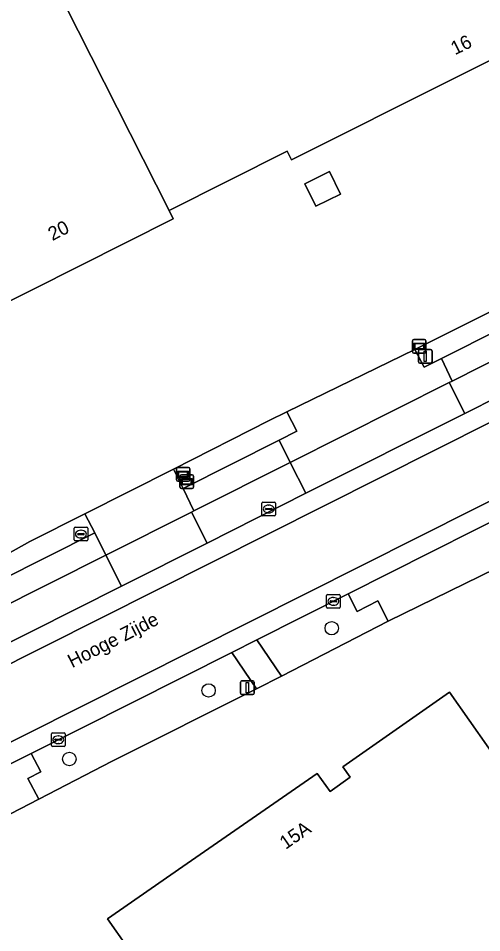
# Model space of a CAD drawing. Extents: x 156702 to 158052, y 387630 to 388992.
# Drawn here: x 157237.6 to 157271.5, y 388333.6 to 388400.5 of the extents above; entities that cross this region are included whole.
import ezdxf

# ---------------------------------------------------------------- set-up
doc = ezdxf.new("R2010")
doc.units = 0
for name, color, linetype in [('IMGEO_Berm_groen', 7, 'Continuous'), ('IMGEO_Boom', 7, 'Continuous'), ('IMGEO_Brandkraan', 7, 'Continuous'), ('IMGEO_Erf', 7, 'Continuous'), ('IMGEO_Groenvoorziening', 7, 'Continuous'), ('IMGEO_Hek', 7, 'Continuous'), ('IMGEO_Informatiebord', 7, 'Continuous'), ('IMGEO_Kolk', 7, 'Continuous'), ('IMGEO_Lage_trafo', 7, 'Continuous'), ('IMGEO_Lichtmast', 7, 'Continuous'), ('IMGEO_Openbare_ruimte_label', 7, 'Continuous'), ('IMGEO_Pand', 7, 'Continuous'), ('IMGEO_Pand_nummerreeks', 7, 'Continuous'), ('IMGEO_Parkeervlak_gesloten', 7, 'Continuous'), ('IMGEO_Parkeervlak_open', 7, 'Continuous'), ('IMGEO_Rijbaan_lokaal_gesloten', 7, 'Continuous'), ('IMGEO_Rijbaan_lokaal_open', 7, 'Continuous'), ('IMGEO_Verkeersbordpaal', 7, 'Continuous'), ('IMGEO_Voetpad_open', 7, 'Continuous')]:
    doc.layers.add(name, color=color, linetype=linetype)

msp = doc.modelspace()

# ---------------------------------------------------------------- linework, layer by layer
at = {"layer": 'IMGEO_Berm_groen'}
for points in [[(157264.626, 388356.371), (157263.87, 388357.861), (157262.374, 388357.083), (157261.706, 388358.373), (157255.025, 388355.011), (157256.833, 388352.351)], [(157254.995, 388351.412), (157253.187, 388354.078), (157238.524, 388346.687), (157239.239, 388345.329), (157238.274, 388344.846), (157239.077, 388343.333), (157244.44, 388346.111)]]:
    msp.add_lwpolyline(points, close=True, dxfattribs=at)
at = {"layer": 'IMGEO_Boom'}
for centre in [(157260.5, 388355.853), (157251.501, 388351.297), (157241.319, 388346.276)]:
    msp.add_circle(centre, 0.489, dxfattribs=at)
at = {"layer": 'IMGEO_Brandkraan'}
for p, q in [((157241.668, 388362.313), (157241.668, 388363.165)), ((157241.743, 388363.239), (157242.595, 388363.239)), ((157242.156, 388363.019), (157242.181, 388363.019)), ((157242.669, 388363.165), (157242.669, 388362.313)), ((157241.927, 388362.733), (157241.927, 388362.745)), ((157242.365, 388362.696), (157241.967, 388362.696)), ((157241.97, 388362.782), (157242.368, 388362.782)), ((157242.179, 388362.459), (157242.154, 388362.459)), ((157242.411, 388362.745), (157242.411, 388362.733)), ((157242.595, 388362.239), (157241.743, 388362.239))]:
    msp.add_line(p, q, dxfattribs=at)
for points in [[(157241.668, 388362.313), (157241.668, 388363.165)], [(157241.743, 388363.239), (157242.595, 388363.239)], [(157242.669, 388363.165), (157242.669, 388362.313)], [(157242.595, 388362.239), (157241.743, 388362.239)]]:
    msp.add_lwpolyline(points, dxfattribs=at)
for centre, radius, start, end in [((157241.745, 388363.163), 0.0765, 91.55205, 178.44795), ((157241.745, 388363.163), 0.0765, 91.55205, 178.44795), ((157242.593, 388363.163), 0.0765, 1.55205, 88.44795), ((157242.593, 388363.163), 0.0765, 1.55205, 88.44795), ((157241.745, 388362.315), 0.0765, 181.55205, 268.44795), ((157241.745, 388362.315), 0.0765, 181.55205, 268.44795), ((157241.967, 388362.742), 0.0403, 85.87752, 175.75265), ((157241.964, 388362.732), 0.0366, 178.93798, 274.71019), ((157242.368, 388362.739), 0.043, 264.86636, 352.45326), ((157242.372, 388362.744), 0.0386, 1.73085, 96.63898), ((157242.593, 388362.315), 0.0765, 271.55205, 358.44795), ((157242.593, 388362.315), 0.0765, 271.55205, 358.44795)]:
    msp.add_arc(centre, radius, start, end, dxfattribs=at)
for centre, major_axis, ratio, start_param, end_param in [((157242.155, 388362.739), (-0.387, 0.002), 0.722429, 4.712389, 7.853982), ((157242.18, 388362.739), (-0.39, 0.002), 0.717154, 1.570796, 4.712389)]:
    msp.add_ellipse(centre, major_axis=major_axis, ratio=ratio, start_param=start_param, end_param=end_param, dxfattribs=at)
at = {"layer": 'IMGEO_Erf'}
for points in [[(157228.015, 388427.144), (157272.707, 388449.651), (157293.214, 388408.888), (157292.815, 388408.687), (157284.086, 388404.278), (157284.401, 388403.633), (157283.385, 388403.137), (157283.012, 388403.901), (157281.155, 388402.994), (157281.553, 388402.199), (157257.559, 388390.13), (157257.236, 388390.774), (157248.62, 388386.421), (157248.921, 388385.827), (157235.151, 388378.887)], [(157233.238, 388359.337), (157233.737, 388359.612), (157235.57, 388360.621), (157238.427, 388362.194), (157242.461, 388364.236), (157248.934, 388367.5), (157255.933, 388371.059), (157257.229, 388371.691), (157266.572, 388376.245), (157277.916, 388381.91), (157285.218, 388385.202), (157289.505, 388387.041), (157293.366, 388388.488)], [(157287.748, 388367.548), (157287.476, 388367.66), (157286.254, 388367.11), (157277.203, 388362.704), (157275.769, 388361.999), (157275.844, 388361.85), (157264.626, 388356.371), (157256.833, 388352.351), (157254.995, 388351.412), (157244.44, 388346.111), (157239.077, 388343.333), (157227.498, 388337.345), (157222.36, 388334.779), (157199.814, 388323.396), (157183.072, 388315.021), (157174.598, 388310.74), (157172.67, 388309.781)]]:
    msp.add_lwpolyline(points, dxfattribs=at)
for points in [[(157258.537, 388388.393), (157260.331, 388389.279), (157261.148, 388387.627), (157259.345, 388386.745)], [(157272.979, 388293.284), (157246.983, 388330.471), (157244.119, 388334.568), (157249.628, 388338.397), (157259.448, 388345.224), (157260.377, 388343.895), (157261.844, 388344.947), (157261.316, 388345.705), (157269.124, 388351.173), (157271.995, 388347.08), (157297.64, 388310.51)]]:
    msp.add_lwpolyline(points, close=True, dxfattribs=at)
at = {"layer": 'IMGEO_Groenvoorziening'}
msp.add_lwpolyline([(157289.279, 388385.351), (157289.667, 388385.507), (157290.056, 388385.662), (157289.505, 388387.041), (157285.218, 388385.202), (157277.916, 388381.91), (157266.572, 388376.245), (157267.264, 388374.967), (157268.519, 388375.599), (157272.839, 388377.776)], dxfattribs=at)
for points in [[(157255.933, 388371.059), (157248.934, 388367.5), (157249.638, 388366.087), (157256.662, 388369.626), (157257.95, 388370.275), (157257.229, 388371.691)], [(157243.177, 388362.832), (157242.461, 388364.236), (157238.427, 388362.194), (157235.57, 388360.621), (157236.24, 388359.337)]]:
    msp.add_lwpolyline(points, close=True, dxfattribs=at)
at = {"layer": 'IMGEO_Hek'}
msp.add_lwpolyline([(157239.077, 388343.333), (157244.44, 388346.111)], dxfattribs=at)
at = {"layer": 'IMGEO_Informatiebord'}
for p, q in [((157266.401, 388376.093), (157266.401, 388376.893)), ((157266.401, 388376.893), (157266.401, 388376.093)), ((157266.501, 388376.993), (157267.291, 388376.993)), ((157267.291, 388376.993), (157266.501, 388376.993)), ((157267.391, 388376.893), (157267.391, 388376.093)), ((157267.391, 388376.093), (157267.391, 388376.893)), ((157267.291, 388375.993), (157266.501, 388375.993)), ((157266.501, 388375.993), (157267.291, 388375.993)), ((157249.142, 388366.719), (157249.142, 388367.519)), ((157249.142, 388367.519), (157249.142, 388366.719)), ((157249.242, 388367.619), (157250.032, 388367.619)), ((157250.032, 388367.619), (157249.242, 388367.619)), ((157249.508, 388367.078), (157250.298, 388367.078)), ((157250.298, 388367.078), (157249.508, 388367.078)), ((157250.132, 388367.519), (157250.132, 388366.719)), ((157250.132, 388366.719), (157250.132, 388367.519)), ((157250.032, 388366.619), (157249.242, 388366.619)), ((157249.242, 388366.619), (157250.032, 388366.619)), ((157249.408, 388366.178), (157249.408, 388366.978)), ((157249.408, 388366.978), (157249.408, 388366.178)), ((157250.398, 388366.978), (157250.398, 388366.178)), ((157250.398, 388366.178), (157250.398, 388366.978)), ((157250.298, 388366.078), (157249.508, 388366.078)), ((157249.508, 388366.078), (157250.298, 388366.078))]:
    msp.add_line(p, q, dxfattribs=at)
for points in [[(157266.502, 388376.725), (157267.29, 388376.725), (157267.29, 388376.261), (157266.502, 388376.261), (157266.502, 388376.725)], [(157266.567, 388376.66), (157266.567, 388376.326), (157267.225, 388376.326), (157267.225, 388376.66), (157266.567, 388376.66)], [(157249.243, 388367.351), (157250.031, 388367.351), (157250.031, 388366.887), (157249.243, 388366.887), (157249.243, 388367.351)], [(157249.308, 388367.286), (157249.308, 388366.952), (157249.966, 388366.952), (157249.966, 388367.286), (157249.308, 388367.286)], [(157249.509, 388366.81), (157250.297, 388366.81), (157250.297, 388366.346), (157249.509, 388366.346), (157249.509, 388366.81)], [(157249.574, 388366.745), (157249.574, 388366.411), (157250.232, 388366.411), (157250.232, 388366.745), (157249.574, 388366.745)]]:
    msp.add_lwpolyline(points, dxfattribs=at)
for centre, start, end in [((157266.501, 388376.893), 90, 180), ((157266.501, 388376.893), 90, 180), ((157267.291, 388376.893), 0, 90), ((157267.291, 388376.893), 360, 90), ((157266.501, 388376.093), 180, 270), ((157266.501, 388376.093), 180, 270), ((157267.291, 388376.093), 270, 0), ((157267.291, 388376.093), 270, 0), ((157249.242, 388367.519), 90, 180), ((157249.242, 388367.519), 90, 180), ((157249.508, 388366.978), 90, 180), ((157249.508, 388366.978), 90, 180), ((157250.032, 388367.519), 0, 90), ((157250.032, 388367.519), 360, 90), ((157250.298, 388366.978), 0, 90), ((157250.298, 388366.978), 360, 90), ((157249.242, 388366.719), 180, 270), ((157249.242, 388366.719), 180, 270), ((157250.032, 388366.719), 270, 0), ((157250.032, 388366.719), 270, 0), ((157249.508, 388366.178), 180, 270), ((157249.508, 388366.178), 180, 270), ((157250.298, 388366.178), 270, 0), ((157250.298, 388366.178), 270, 0)]:
    msp.add_arc(centre, 0.1, start, end, dxfattribs=at)
at = {"layer": 'IMGEO_Kolk'}
for p, q in [((157255.393, 388364.152), (157255.393, 388365.004)), ((157255.468, 388365.078), (157256.32, 388365.078)), ((157256.394, 388365.004), (157256.394, 388364.152)), ((157255.652, 388364.572), (157255.652, 388364.584)), ((157256.09, 388364.535), (157255.692, 388364.535)), ((157255.695, 388364.621), (157256.093, 388364.621)), ((157255.881, 388364.858), (157255.906, 388364.858)), ((157256.136, 388364.584), (157256.136, 388364.572)), ((157256.32, 388364.078), (157255.468, 388364.078)), ((157255.904, 388364.298), (157255.879, 388364.298)), ((157260.195, 388358.318), (157261.047, 388358.318)), ((157260.12, 388357.392), (157260.12, 388358.244)), ((157260.379, 388357.812), (157260.379, 388357.824)), ((157260.817, 388357.775), (157260.419, 388357.775)), ((157260.422, 388357.861), (157260.82, 388357.861)), ((157260.608, 388358.098), (157260.633, 388358.098)), ((157260.863, 388357.824), (157260.863, 388357.812)), ((157261.121, 388358.244), (157261.121, 388357.392)), ((157261.047, 388357.318), (157260.195, 388357.318)), ((157260.631, 388357.538), (157260.606, 388357.538)), ((157240.005, 388347.264), (157240.005, 388348.116)), ((157240.08, 388348.19), (157240.932, 388348.19)), ((157240.264, 388347.684), (157240.264, 388347.696)), ((157240.702, 388347.647), (157240.304, 388347.647)), ((157240.307, 388347.733), (157240.705, 388347.733)), ((157240.493, 388347.97), (157240.518, 388347.97)), ((157240.748, 388347.696), (157240.748, 388347.684)), ((157241.006, 388348.116), (157241.006, 388347.264)), ((157240.932, 388347.19), (157240.08, 388347.19)), ((157240.516, 388347.41), (157240.491, 388347.41))]:
    msp.add_line(p, q, dxfattribs=at)
for points in [[(157255.393, 388364.152), (157255.393, 388365.004)], [(157255.468, 388365.078), (157256.32, 388365.078)], [(157256.394, 388365.004), (157256.394, 388364.152)], [(157256.32, 388364.078), (157255.468, 388364.078)], [(157260.195, 388358.318), (157261.047, 388358.318)], [(157260.12, 388357.392), (157260.12, 388358.244)], [(157261.121, 388358.244), (157261.121, 388357.392)], [(157261.047, 388357.318), (157260.195, 388357.318)], [(157240.005, 388347.264), (157240.005, 388348.116)], [(157240.08, 388348.19), (157240.932, 388348.19)], [(157241.006, 388348.116), (157241.006, 388347.264)], [(157240.932, 388347.19), (157240.08, 388347.19)]]:
    msp.add_lwpolyline(points, dxfattribs=at)
for centre, radius, start, end in [((157255.47, 388365.002), 0.0765, 91.55205, 178.44795), ((157255.47, 388365.002), 0.0765, 91.55205, 178.44795), ((157256.318, 388365.002), 0.0765, 1.55205, 88.44795), ((157256.318, 388365.002), 0.0765, 1.55205, 88.44795), ((157255.692, 388364.581), 0.0403, 85.87752, 175.75265), ((157255.689, 388364.571), 0.0366, 178.93798, 274.71019), ((157256.093, 388364.578), 0.043, 264.86636, 352.45326), ((157256.097, 388364.583), 0.0386, 1.73085, 96.63898), ((157255.47, 388364.154), 0.0765, 181.55205, 268.44795), ((157255.47, 388364.154), 0.0765, 181.55205, 268.44795), ((157256.318, 388364.154), 0.0765, 271.55205, 358.44795), ((157256.318, 388364.154), 0.0765, 271.55205, 358.44795), ((157260.197, 388358.242), 0.0765, 91.55205, 178.44795), ((157260.197, 388358.242), 0.0765, 91.55205, 178.44795), ((157261.045, 388358.242), 0.0765, 1.55205, 88.44795), ((157261.045, 388358.242), 0.0765, 1.55205, 88.44795), ((157260.419, 388357.821), 0.0403, 85.87752, 175.75265), ((157260.416, 388357.811), 0.0366, 178.93798, 274.71019), ((157260.82, 388357.818), 0.043, 264.86636, 352.45326), ((157260.824, 388357.823), 0.0386, 1.73085, 96.63898), ((157260.197, 388357.394), 0.0765, 181.55205, 268.44795), ((157260.197, 388357.394), 0.0765, 181.55205, 268.44795), ((157261.045, 388357.394), 0.0765, 271.55205, 358.44795), ((157261.045, 388357.394), 0.0765, 271.55205, 358.44795), ((157240.082, 388348.114), 0.0765, 91.55205, 178.44795), ((157240.082, 388348.114), 0.0765, 91.55205, 178.44795), ((157240.304, 388347.693), 0.0403, 85.87752, 175.75265), ((157240.301, 388347.683), 0.0366, 178.93798, 274.71019), ((157240.705, 388347.69), 0.043, 264.86636, 352.45326), ((157240.709, 388347.695), 0.0386, 1.73085, 96.63898), ((157240.93, 388348.114), 0.0765, 1.55205, 88.44795), ((157240.93, 388348.114), 0.0765, 1.55205, 88.44795), ((157240.082, 388347.266), 0.0765, 181.55205, 268.44795), ((157240.082, 388347.266), 0.0765, 181.55205, 268.44795), ((157240.93, 388347.266), 0.0765, 271.55205, 358.44795), ((157240.93, 388347.266), 0.0765, 271.55205, 358.44795)]:
    msp.add_arc(centre, radius, start, end, dxfattribs=at)
for centre, major_axis, ratio, start_param, end_param in [((157255.88, 388364.578), (-0.387, 0.002), 0.722429, 4.712389, 7.853982), ((157255.905, 388364.578), (-0.39, 0.002), 0.717154, 1.570796, 4.712389), ((157260.607, 388357.818), (-0.387, 0.002), 0.722429, 4.712389, 7.853982), ((157260.632, 388357.818), (-0.39, 0.002), 0.717154, 1.570796, 4.712389), ((157240.492, 388347.69), (-0.387, 0.002), 0.722429, 4.712389, 7.853982), ((157240.517, 388347.69), (-0.39, 0.002), 0.717154, 1.570796, 4.712389)]:
    msp.add_ellipse(centre, major_axis=major_axis, ratio=ratio, start_param=start_param, end_param=end_param, dxfattribs=at)
at = {"layer": 'IMGEO_Lage_trafo'}
msp.add_lwpolyline([(157259.345, 388386.745), (157261.148, 388387.627), (157260.331, 388389.279), (157258.537, 388388.393)], close=True, dxfattribs=at)
at = {"layer": 'IMGEO_Lichtmast'}
for p, q in [((157266.843, 388375.36), (157266.843, 388376.16)), ((157266.843, 388376.16), (157266.843, 388375.36)), ((157266.943, 388376.26), (157267.733, 388376.26)), ((157267.733, 388376.26), (157266.943, 388376.26)), ((157267.833, 388376.16), (157267.833, 388375.36)), ((157267.833, 388375.36), (157267.833, 388376.16)), ((157267.733, 388375.26), (157266.943, 388375.26)), ((157266.943, 388375.26), (157267.733, 388375.26))]:
    msp.add_line(p, q, dxfattribs=at)
msp.add_lwpolyline([(157267.263, 388376.135), (157267.413, 388376.135), (157267.413, 388375.385), (157267.263, 388375.385), (157267.263, 388376.135)], dxfattribs=at)
for centre, start, end in [((157266.943, 388376.16), 90, 180), ((157266.943, 388376.16), 90, 180), ((157267.733, 388376.16), 0, 90), ((157267.733, 388376.16), 360, 90), ((157266.943, 388375.36), 180, 270), ((157266.943, 388375.36), 180, 270), ((157267.733, 388375.36), 270, 0), ((157267.733, 388375.36), 270, 0)]:
    msp.add_arc(centre, 0.1, start, end, dxfattribs=at)
at = {"layer": 'IMGEO_Pand'}
for points in [[(157228.015, 388427.144), (157230.536, 388422.161), (157248.62, 388386.421), (157257.236, 388390.774), (157257.559, 388390.13), (157281.553, 388402.199), (157281.155, 388402.994), (157283.012, 388403.901), (157283.385, 388403.137), (157284.401, 388403.633), (157284.086, 388404.278), (157292.815, 388408.687), (157293.214, 388408.888), (157272.707, 388449.651)], [(157218.752, 388389.088), (157225.773, 388374.988), (157234.804, 388379.575), (157235.151, 388378.887), (157248.921, 388385.827), (157248.62, 388386.421), (157230.536, 388422.161), (157207.821, 388410.719), (157212.705, 388401.086), (157214.499, 388397.548)], [(157272.979, 388293.284), (157297.64, 388310.51), (157271.995, 388347.08), (157269.124, 388351.173), (157261.316, 388345.705), (157261.844, 388344.947), (157260.377, 388343.895), (157259.448, 388345.224), (157249.628, 388338.397), (157244.119, 388334.568), (157246.983, 388330.471)]]:
    msp.add_lwpolyline(points, close=True, dxfattribs=at)
at = {"layer": 'IMGEO_Parkeervlak_gesloten'}
for points in [[(157428.83, 388408.527), (157314.242, 388381.65), (157303.766, 388378.867), (157294.645, 388375.709), (157285.498, 388371.81), (157279.127, 388368.703), (157180.605, 388319.095)], [(157200.913, 388327.752), (157218.736, 388336.736), (157238.524, 388346.687), (157253.187, 388354.078), (157255.025, 388355.011), (157261.706, 388358.373), (157276.977, 388366.075), (157283.638, 388369.376)]]:
    msp.add_lwpolyline(points, dxfattribs=at)
at = {"layer": 'IMGEO_Parkeervlak_open'}
msp.add_lwpolyline([(157273.637, 388376.128), (157269.305, 388373.947), (157269.085, 388373.836), (157270.223, 388371.575), (157275.25, 388374.107)], dxfattribs=at)
for points in [[(157258.616, 388365.727), (157257.475, 388367.992), (157250.432, 388364.446), (157250.251, 388364.355), (157251.392, 388362.088)], [(157243.98, 388361.197), (157210.905, 388344.546), (157212.051, 388342.27), (157245.122, 388358.93)]]:
    msp.add_lwpolyline(points, close=True, dxfattribs=at)
at = {"layer": 'IMGEO_Rijbaan_lokaal_gesloten'}
for points in [[(157279.127, 388368.703), (157285.498, 388371.81), (157294.645, 388375.709), (157303.766, 388378.867), (157314.242, 388381.65), (157428.83, 388408.527), (157427.649, 388413.564), (157313.182, 388386.746), (157307.564, 388385.322), (157304.11, 388384.347), (157298.594, 388382.628), (157295.094, 388381.431), (157289.829, 388379.374), (157285.802, 388377.632), (157280.387, 388375.114), (157169.957, 388319.498), (157169.378, 388320.773), (157166.981, 388319.566), (157158.272, 388315.179), (157138.553, 388305.245), (157132.072, 388301.981), (157122.397, 388297.107), (157066.549, 388268.973)], [(157275.25, 388374.107), (157270.223, 388371.575), (157258.616, 388365.727), (157251.392, 388362.088), (157245.122, 388358.93), (157212.051, 388342.27), (157201.348, 388336.878), (157184.317, 388328.298), (157174.441, 388323.323), (157169.378, 388320.773), (157169.957, 388319.498), (157280.387, 388375.114)], [(157064.311, 388259.963), (157069.269, 388262.524), (157081.717, 388268.807), (157083.645, 388269.772), (157096.097, 388276.064), (157113.037, 388284.606), (157114.576, 388285.374), (157124.187, 388290.222), (157124.485, 388290.372), (157126.055, 388291.164), (157126.271, 388291.273), (157136.976, 388296.673), (157146.433, 388301.427), (157146.447, 388301.446), (157171.244, 388314.319), (157180.605, 388319.095), (157279.127, 388368.703)]]:
    msp.add_lwpolyline(points, dxfattribs=at)
at = {"layer": 'IMGEO_Rijbaan_lokaal_open'}
for points in [[(157261.706, 388358.373), (157262.374, 388357.083), (157263.87, 388357.861), (157264.626, 388356.371), (157275.844, 388361.85), (157275.769, 388361.999), (157277.203, 388362.704), (157276.504, 388364.091), (157277.686, 388364.713), (157276.977, 388366.075)], [(157218.736, 388336.736), (157219.436, 388335.357), (157220.601, 388335.944), (157221.376, 388334.463), (157222.274, 388334.914), (157222.36, 388334.779), (157227.498, 388337.345), (157239.077, 388343.333), (157238.274, 388344.846), (157239.239, 388345.329), (157238.524, 388346.687)]]:
    msp.add_lwpolyline(points, close=True, dxfattribs=at)
at = {"layer": 'IMGEO_Verkeersbordpaal'}
for p, q in [((157253.837, 388351.09), (157253.837, 388351.89)), ((157253.837, 388351.89), (157253.837, 388351.09)), ((157253.937, 388351.99), (157254.727, 388351.99)), ((157254.727, 388351.99), (157253.937, 388351.99)), ((157254.827, 388351.89), (157254.827, 388351.09)), ((157254.827, 388351.09), (157254.827, 388351.89)), ((157254.727, 388350.99), (157253.937, 388350.99)), ((157253.937, 388350.99), (157254.727, 388350.99))]:
    msp.add_line(p, q, dxfattribs=at)
msp.add_lwpolyline([(157254.257, 388351.865), (157254.407, 388351.865), (157254.407, 388351.115), (157254.257, 388351.115), (157254.257, 388351.865)], dxfattribs=at)
for centre, start, end in [((157253.937, 388351.89), 90, 180), ((157253.937, 388351.89), 90, 180), ((157254.727, 388351.89), 0, 90), ((157254.727, 388351.89), 360, 90), ((157253.937, 388351.09), 180, 270), ((157253.937, 388351.09), 180, 270), ((157254.727, 388351.09), 270, 0), ((157254.727, 388351.09), 270, 0)]:
    msp.add_arc(centre, 0.1, start, end, dxfattribs=at)
at = {"layer": 'IMGEO_Voetpad_open'}
msp.add_lwpolyline([(157272.839, 388377.776), (157268.519, 388375.599), (157269.305, 388373.947), (157273.637, 388376.128)], dxfattribs=at)
for points in [[(157269.085, 388373.836), (157269.305, 388373.947), (157268.519, 388375.599), (157267.264, 388374.967), (157266.572, 388376.245), (157257.229, 388371.691), (157257.95, 388370.275), (157256.662, 388369.626), (157257.475, 388367.992)], [(157270.223, 388371.575), (157269.085, 388373.836), (157257.475, 388367.992), (157258.616, 388365.727)], [(157250.432, 388364.446), (157257.475, 388367.992), (157256.662, 388369.626), (157249.638, 388366.087)], [(157250.432, 388364.446), (157249.638, 388366.087), (157248.934, 388367.5), (157242.461, 388364.236), (157243.177, 388362.832), (157243.98, 388361.197), (157250.251, 388364.355)], [(157251.392, 388362.088), (157250.251, 388364.355), (157243.98, 388361.197), (157245.122, 388358.93)], [(157243.98, 388361.197), (157243.177, 388362.832), (157236.24, 388359.337), (157234.369, 388358.394), (157210.118, 388346.177), (157210.905, 388344.546)], [(157255.025, 388355.011), (157253.187, 388354.078), (157254.995, 388351.412), (157256.833, 388352.351)]]:
    msp.add_lwpolyline(points, close=True, dxfattribs=at)

# ---------------------------------------------------------------- texts
at = {"layer": 'IMGEO_Openbare_ruimte_label'}
msp.add_text('Hooge Zijde', height=1, rotation=26.92363, dxfattribs=at).set_placement((157241.523, 388352.917))
at = {"layer": 'IMGEO_Pand_nummerreeks'}
for s, rotation, p in [('16', 26.48244, (157269.516, 388397.786)), ('20', 26.74657, (157240.079, 388384.193)), ('15A', 34.80521, (157257.129, 388339.618))]:
    msp.add_text(s, height=1, rotation=rotation, dxfattribs=at).set_placement(p)

doc.saveas('drawing.dxf')
